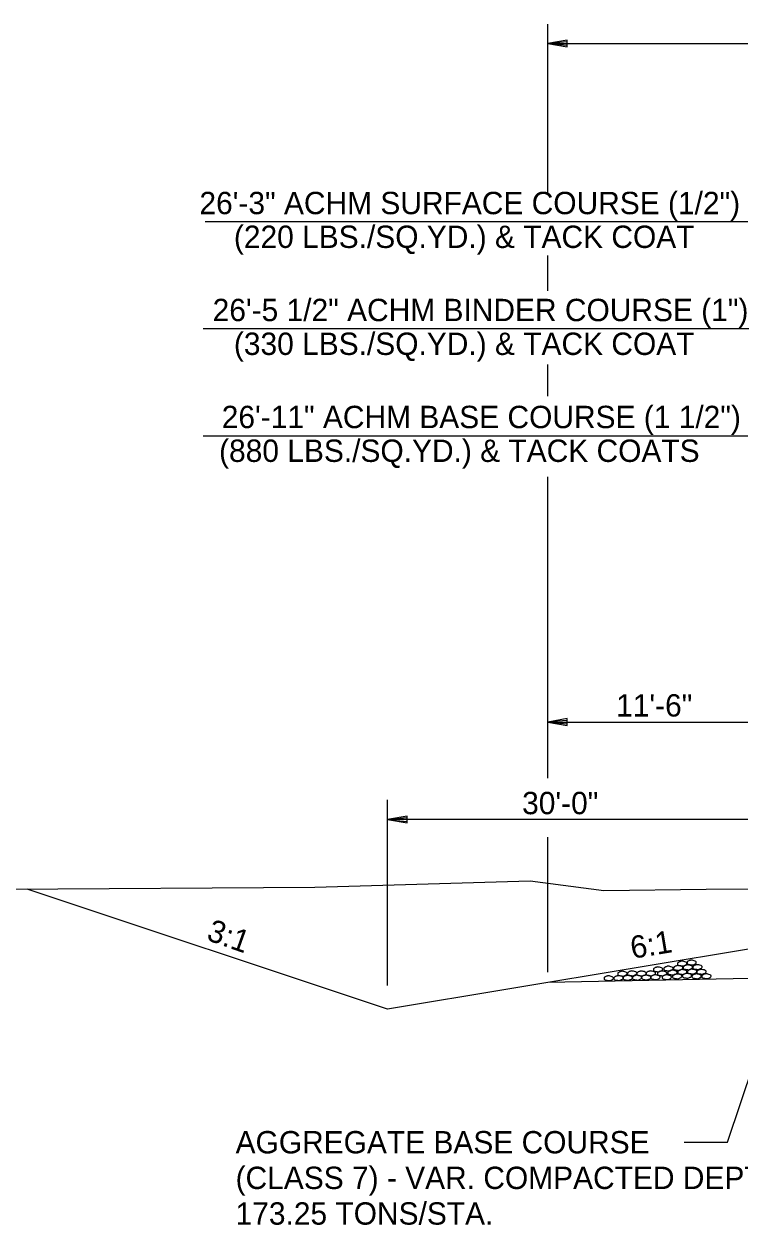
# Model space of a CAD drawing. Extents: x 1734743 to 1735935, y 759845 to 763831.
# Drawn here: x 1735639.6 to 1735678, y 763659.8 to 763724.2 of the extents above; entities that cross this region are included whole.
import ezdxf

# ---------------------------------------------------------------- set-up
doc = ezdxf.new("R2010")
doc.units = 0
for name, color, linetype in [('1', 7, 'Continuous'), ('19', 7, 'Continuous'), ('Level 1', 7, 'Continuous')]:
    doc.layers.add(name, color=color, linetype=linetype)

# ---------------------------------------------------------------- blocks, each defined once
blk = doc.blocks.new('ROCKS')
at = {"layer": '1'}
blk.add_spline([(0.013, 0.06), (0.053, 0.053), (0.107, 0.033), (0.133, 0.013), (0.133, -0.007), (0.12, -0.033), (0.107, -0.04), (0.073, -0.053), (0.033, -0.067), (0.013, -0.067), (-0.02, -0.06), (-0.06, -0.053), (-0.087, -0.047), (-0.113, -0.02), (-0.113, -0.007), (-0.107, 0.02), (-0.087, 0.033), (-0.067, 0.047), (-0.033, 0.053), (-0.02, 0.06), (0.013, 0.06)], degree=3, dxfattribs=at)

msp = doc.modelspace()

# ---------------------------------------------------------------- linework, layer by layer
at = {"layer": '19'}
for p, q in [((1735667.733, 763715.127), (1735667.733, 763724.25)), ((1735668.783, 763723.388), (1735667.733, 763723.204)), ((1735667.733, 763723.204), (1735730.82, 763723.204)), ((1735667.733, 763723.204), (1735668.783, 763723.02)), ((1735668.783, 763723.291), (1735668.013, 763723.23)), ((1735668.013, 763723.178), (1735668.783, 763723.108)), ((1735668.783, 763723.02), (1735668.783, 763723.388)), ((1735713.269, 763713.641), (1735649.356, 763713.641)), ((1735667.733, 763709.926), (1735667.733, 763711.823)), ((1735713.371, 763707.9), (1735649.25, 763707.9)), ((1735667.733, 763704.285), (1735667.733, 763705.98)), ((1735649.25, 763702.159), (1735713.598, 763702.159)), ((1735649.25, 763702.159), (1735686.68, 763702.159)), ((1735667.733, 763683.79), (1735667.733, 763699.953)), ((1735668.783, 763686.976), (1735667.733, 763686.793)), ((1735667.733, 763686.793), (1735679.144, 763686.793)), ((1735667.733, 763686.793), (1735668.783, 763686.609)), ((1735668.783, 763686.88), (1735668.013, 763686.819)), ((1735668.013, 763686.766), (1735668.783, 763686.696)), ((1735668.783, 763686.609), (1735668.783, 763686.976)), ((1735659.144, 763672.655), (1735659.144, 763682.611)), ((1735660.194, 763681.744), (1735659.144, 763681.561)), ((1735659.144, 763681.561), (1735660.194, 763681.377)), ((1735689.144, 763681.561), (1735659.144, 763681.561)), ((1735660.194, 763681.648), (1735659.424, 763681.587)), ((1735659.424, 763681.534), (1735660.194, 763681.464)), ((1735660.194, 763681.377), (1735660.194, 763681.744)), ((1735667.733, 763673.377), (1735667.733, 763680.61)), ((1735659.144, 763671.381), (1735639.813, 763677.825)), ((1735679.144, 763674.714), (1735659.144, 763671.381)), ((1735677.384, 763664.247), (1735680.617, 763673.953)), ((1735685.18, 763673.161), (1735667.733, 763672.813)), ((1735675.045, 763664.247), (1735677.384, 763664.247))]:
    msp.add_line(p, q, dxfattribs=at)
msp.add_lwpolyline([(1735622.159, 763677.71), (1735655.246, 763677.926), (1735666.794, 763678.266), (1735670.748, 763677.763), (1735676.229, 763677.824), (1735686.167, 763677.887), (1735692.806, 763677.871), (1735701.795, 763678.301), (1735708.913, 763678.606)], dxfattribs=at)

# ---------------------------------------------------------------- block references
at = {"layer": 'Level 1', "xscale": 2.011654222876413, "yscale": 2.011654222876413, "rotation": 1.8263814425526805}
for p in [(1735674.923, 763673.838), (1735675.231, 763673.637), (1735675.432, 763673.894), (1735675.742, 763673.649), (1735670.986, 763673.052), (1735671.507, 763673.058), (1735671.718, 763673.297), (1735672.007, 763673.072), (1735672.239, 763673.313), (1735672.503, 763673.083), (1735672.745, 763673.305), (1735672.999, 763673.09), (1735673.238, 763673.312), (1735673.49, 763673.107), (1735673.629, 763673.526), (1735673.846, 763673.312), (1735674.098, 763673.107), (1735674.187, 763673.57), (1735674.404, 763673.356), (1735674.656, 763673.151), (1735674.714, 763673.602), (1735674.931, 763673.388), (1735675.183, 763673.183), (1735675.461, 763673.407), (1735675.698, 763673.153), (1735675.959, 763673.396), (1735676.225, 763673.16)]:
    msp.add_blockref('ROCKS', p, dxfattribs=at)

# ---------------------------------------------------------------- texts
at = {"layer": '19'}
for s, p in [('26\'-3" ACHM SURFACE COURSE (1/2")', (1735649.056, 763714.045)), ('(220 LBS./SQ.YD.) & TACK COAT', (1735650.904, 763712.233)), ('26\'-5 1/2" ACHM BINDER COURSE (1")', (1735649.765, 763708.305)), ('(330 LBS./SQ.YD.) & TACK COAT', (1735650.904, 763706.492)), ('26\'-11" ACHM BASE COURSE (1 1/2")', (1735650.252, 763702.564)), ('(880 LBS./SQ.YD.) & TACK COATS', (1735650.11, 763700.752)), ('11\'-6"', (1735671.402, 763687.089)), ('30\'-0"', (1735666.362, 763681.848))]:
    msp.add_text(s, height=1.2, dxfattribs=at).set_placement(p)
for s, rotation, p in [('3:1', 340.49426, (1735649.378, 763675.12)), ('6:1', 9.45113, (1735672.273, 763674.086)), ('AGGREGATE BASE COURSE', 360, (1735650.995, 763663.647)), ('(CLASS 7) - VAR. COMPACTED DEPTH', 360, (1735650.995, 763661.735)), ('173.25 TONS/STA.', 360, (1735650.995, 763659.823))]:
    msp.add_text(s, height=1.2, rotation=rotation, dxfattribs=at).set_placement(p)

doc.saveas('drawing.dxf')
